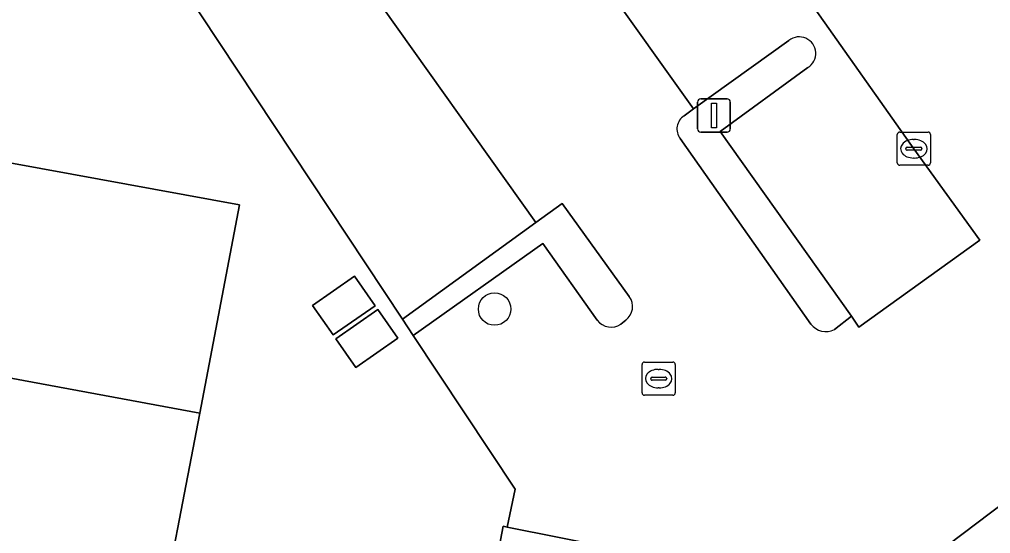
# Model space of a CAD drawing. Extents: x 161838 to 162344, y 381620 to 382160.
# Drawn here: x 161939.83 to 161969.12, y 381979.46 to 381994.96 of the extents above; entities that cross this region are included whole.
import ezdxf

# ---------------------------------------------------------------- set-up
doc = ezdxf.new("R2010")
doc.units = 0
for name, color, linetype in [('IMGEO_Boom', 7, 'Continuous'), ('IMGEO_Erf', 7, 'Continuous'), ('IMGEO_Kolk', 7, 'Continuous'), ('IMGEO_Lichtmast', 7, 'Continuous'), ('IMGEO_Muur', 7, 'Continuous'), ('IMGEO_Pand', 7, 'Continuous'), ('IMGEO_Parkeervlak_open', 7, 'Continuous'), ('IMGEO_Rijbaan_lokaal_open', 7, 'Continuous'), ('IMGEO_Verkeerseiland_open', 7, 'Continuous')]:
    doc.layers.add(name, color=color, linetype=linetype)

msp = doc.modelspace()

# ---------------------------------------------------------------- linework, layer by layer
at = {"layer": 'IMGEO_Boom'}
msp.add_circle((161954.164, 381986.229), 0.489, dxfattribs=at)
at = {"layer": 'IMGEO_Erf'}
for points in [[(161954.258, 381978.838), (161954.425, 381979.681), (161954.548, 381979.657), (161954.783, 381980.8), (161951.711, 381985.434), (161951.388, 381985.922), (161944.748, 381995.938), (161944.352, 381996.535), (161944.85, 381999.147), (161945.233, 382001.161), (161945.372, 382001.889), (161942.568, 382002.4), (161940.382, 382002.901), (161940.418, 382003.1), (161923.584, 382006.197)], [(161938.821, 381990.763), (161946.475, 381989.37), (161945.272, 381983.095), (161943.88, 381975.836)]]:
    msp.add_lwpolyline(points, dxfattribs=at)
for points in [[(161949.297, 381985.447), (161948.675, 381986.337), (161949.937, 381987.22), (161950.559, 381986.33)], [(161949.378, 381985.332), (161950.64, 381986.215), (161951.245, 381985.35), (161949.982, 381984.468)]]:
    msp.add_lwpolyline(points, close=True, dxfattribs=at)
at = {"layer": 'IMGEO_Kolk'}
for p, q in [((161966.308, 381990.635), (161966.308, 381991.487)), ((161966.383, 381991.561), (161967.235, 381991.561)), ((161967.309, 381991.487), (161967.309, 381990.635)), ((161966.61, 381991.104), (161967.008, 381991.104)), ((161966.796, 381991.341), (161966.821, 381991.341)), ((161966.567, 381991.055), (161966.567, 381991.067)), ((161967.005, 381991.018), (161966.607, 381991.018)), ((161967.051, 381991.067), (161967.051, 381991.055)), ((161967.235, 381990.561), (161966.383, 381990.561)), ((161966.819, 381990.781), (161966.794, 381990.781)), ((161958.612, 381983.706), (161958.612, 381984.558)), ((161958.687, 381984.632), (161959.539, 381984.632)), ((161959.1, 381984.412), (161959.125, 381984.412)), ((161959.613, 381984.558), (161959.613, 381983.706)), ((161958.871, 381984.126), (161958.871, 381984.138)), ((161959.309, 381984.089), (161958.911, 381984.089)), ((161958.914, 381984.175), (161959.312, 381984.175)), ((161959.355, 381984.138), (161959.355, 381984.126)), ((161959.123, 381983.852), (161959.098, 381983.852)), ((161959.539, 381983.632), (161958.687, 381983.632))]:
    msp.add_line(p, q, dxfattribs=at)
for points in [[(161966.308, 381990.635), (161966.308, 381991.487)], [(161966.383, 381991.561), (161967.235, 381991.561)], [(161967.309, 381991.487), (161967.309, 381990.635)], [(161967.235, 381990.561), (161966.383, 381990.561)], [(161958.612, 381983.706), (161958.612, 381984.558)], [(161958.687, 381984.632), (161959.539, 381984.632)], [(161959.613, 381984.558), (161959.613, 381983.706)], [(161959.539, 381983.632), (161958.687, 381983.632)]]:
    msp.add_lwpolyline(points, dxfattribs=at)
for centre, radius, start, end in [((161966.385, 381991.485), 0.0765, 91.552, 178.448), ((161966.385, 381991.485), 0.0765, 91.552, 178.448), ((161967.233, 381991.485), 0.0765, 1.552, 88.448), ((161967.233, 381991.485), 0.0765, 1.552, 88.448), ((161966.607, 381991.064), 0.0403, 85.8775, 175.7526), ((161967.012, 381991.066), 0.0386, 1.7309, 96.639), ((161966.604, 381991.054), 0.0366, 178.938, 274.7102), ((161967.008, 381991.061), 0.043, 264.8664, 352.4533), ((161966.385, 381990.637), 0.0765, 181.552, 268.448), ((161966.385, 381990.637), 0.0765, 181.552, 268.448), ((161967.233, 381990.637), 0.0765, 271.552, 358.448), ((161967.233, 381990.637), 0.0765, 271.552, 358.448), ((161958.689, 381984.556), 0.0765, 91.552, 178.448), ((161958.689, 381984.556), 0.0765, 91.552, 178.448), ((161959.537, 381984.556), 0.0765, 1.552, 88.448), ((161959.537, 381984.556), 0.0765, 1.552, 88.448), ((161958.911, 381984.135), 0.0403, 85.8775, 175.7526), ((161958.908, 381984.125), 0.0366, 178.938, 274.7102), ((161959.312, 381984.132), 0.043, 264.8664, 352.4533), ((161959.316, 381984.137), 0.0386, 1.7309, 96.639), ((161958.689, 381983.708), 0.0765, 181.552, 268.448), ((161958.689, 381983.708), 0.0765, 181.552, 268.448), ((161959.537, 381983.708), 0.0765, 271.552, 358.448), ((161959.537, 381983.708), 0.0765, 271.552, 358.448)]:
    msp.add_arc(centre, radius, start, end, dxfattribs=at)
for centre, major_axis, ratio, start_param, end_param in [((161966.795, 381991.061), (-0.387, 0.002), 0.722429, 4.712389, 7.853982), ((161966.82, 381991.061), (-0.39, 0.002), 0.717154, 1.570796, 4.712389), ((161959.099, 381984.132), (-0.387, 0.002), 0.722429, 4.712389, 7.853982), ((161959.124, 381984.132), (-0.39, 0.002), 0.717154, 1.570796, 4.712389)]:
    msp.add_ellipse(centre, major_axis=major_axis, ratio=ratio, start_param=start_param, end_param=end_param, dxfattribs=at)
at = {"layer": 'IMGEO_Lichtmast'}
for p, q in [((161960.383, 381992.563), (161961.173, 381992.563)), ((161961.173, 381992.563), (161960.383, 381992.563)), ((161960.283, 381991.663), (161960.283, 381992.463)), ((161960.283, 381992.463), (161960.283, 381991.663)), ((161961.273, 381992.463), (161961.273, 381991.663)), ((161961.273, 381991.663), (161961.273, 381992.463)), ((161961.173, 381991.563), (161960.383, 381991.563)), ((161960.383, 381991.563), (161961.173, 381991.563))]:
    msp.add_line(p, q, dxfattribs=at)
msp.add_lwpolyline([(161960.703, 381992.438), (161960.853, 381992.438), (161960.853, 381991.688), (161960.703, 381991.688), (161960.703, 381992.438)], dxfattribs=at)
for centre, start, end in [((161960.383, 381992.463), 90, 180), ((161960.383, 381992.463), 90, 180), ((161961.173, 381992.463), 0, 90), ((161961.173, 381992.463), 360, 90), ((161960.383, 381991.663), 180, 270), ((161960.383, 381991.663), 180, 270), ((161961.173, 381991.663), 270, 0), ((161961.173, 381991.663), 270, 0)]:
    msp.add_arc(centre, 0.1, start, end, dxfattribs=at)
at = {"layer": 'IMGEO_Muur'}
for points in [[(161944.748, 381995.938), (161951.388, 381985.922)], [(161951.388, 381985.922), (161951.711, 381985.434)], [(161951.711, 381985.434), (161954.783, 381980.8), (161954.548, 381979.657)]]:
    msp.add_lwpolyline(points, dxfattribs=at)
at = {"layer": 'IMGEO_Pand'}
for points in [[(161919.709, 381987.825), (161945.272, 381983.095), (161946.475, 381989.37), (161938.821, 381990.763), (161934.782, 381991.498), (161929.872, 381992.391), (161920.892, 381994.025), (161920.767, 381993.368), (161920.129, 381992.628), (161919.955, 381991.719), (161920.276, 381990.799)], [(161919.709, 381987.825), (161919.142, 381984.851), (161918.692, 381984.545), (161918.461, 381983.334), (161918.749, 381982.507), (161918.393, 381980.636), (161927.19, 381979.035), (161932.143, 381978.085), (161943.88, 381975.836), (161945.272, 381983.095)], [(161950.559, 381986.33), (161949.937, 381987.22), (161948.675, 381986.337), (161949.297, 381985.447)], [(161949.378, 381985.332), (161949.982, 381984.468), (161951.245, 381985.35), (161950.64, 381986.215)], [(161969.575, 381980.431), (161966.982, 381978.474), (161970.629, 381973.644), (161973.222, 381975.601)], [(161957.629, 381979.046), (161954.548, 381979.657), (161954.425, 381979.681), (161954.258, 381978.838), (161953.454, 381974.777), (161953.266, 381973.829), (161956.47, 381973.194)]]:
    msp.add_lwpolyline(points, close=True, dxfattribs=at)
at = {"layer": 'IMGEO_Parkeervlak_open'}
for points in [[(161963.61, 381993.508), (161960.968, 381991.576), (161964.923, 381986.014), (161965.15, 381985.684), (161968.8, 381988.304), (161966.81, 381991.062), (161960.495, 382000), (161959.531, 382001.364), (161953.016, 382010.449), (161949.468, 382015.472)], [(161956.129, 382004.119), (161953.2, 382002.024), (161954.643, 382000), (161960.159, 381992.266), (161963.042, 381994.327)]]:
    msp.add_lwpolyline(points, dxfattribs=at)
msp.add_lwpolyline([(161951.388, 381985.922), (161955.405, 381988.834), (161950.306, 381995.998), (161948.456, 381998.633), (161944.748, 381995.938)], close=True, dxfattribs=at)
msp.add_arc((161963.349, 381993.933), 0.499, 301.5344, 127.9504, dxfattribs=at)
at = {"layer": 'IMGEO_Rijbaan_lokaal_open'}
for points in [[(161952.514, 382021.226), (161950.505, 382022.622), (161947.808, 382024.671), (161946.249, 382024.993), (161944.619, 382025.33), (161944.055, 382022.425), (161944.031, 382022.305), (161943.497, 382019.556), (161944.959, 382019.279), (161945.173, 382019.231), (161949.468, 382015.472), (161953.016, 382010.449), (161959.531, 382001.364), (161960.495, 382000), (161966.81, 381991.062), (161968.8, 381988.304), (161965.15, 381985.684), (161964.923, 381986.014), (161964.411, 381985.613)], [(161959.876, 381992.057), (161960.159, 381992.266), (161954.643, 382000), (161953.2, 382002.024), (161952.728, 382001.682), (161950.371, 382000), (161948.964, 381998.995), (161948.456, 381998.633), (161950.306, 381995.998), (161955.405, 381988.834), (161956.206, 381989.412), (161958.226, 381986.607)], [(161963.701, 381985.773), (161959.756, 381991.366)], [(161957.262, 381985.891), (161955.622, 381988.207), (161951.711, 381985.434), (161954.783, 381980.8), (161954.548, 381979.657), (161957.629, 381979.046)], [(161958.12, 381985.891), (161957.972, 381985.772)], [(161966.982, 381978.474), (161969.575, 381980.431)]]:
    msp.add_lwpolyline(points, dxfattribs=at)
for centre, radius, start, end in [((161960.152, 381991.653), 0.489, 124.3258, 215.9706), ((161957.814, 381986.302), 0.512, 306.6541, 36.5035), ((161957.682, 381986.217), 0.532, 217.8695, 303.1012), ((161964.152, 381986.117), 0.567, 217.3644, 297.2364)]:
    msp.add_arc(centre, radius, start, end, dxfattribs=at)
at = {"layer": 'IMGEO_Verkeerseiland_open'}
for points in [[(161963.042, 381994.327), (161960.159, 381992.266), (161959.876, 381992.057)], [(161964.411, 381985.613), (161964.923, 381986.014), (161960.968, 381991.576), (161963.61, 381993.508)], [(161959.756, 381991.366), (161963.701, 381985.773)], [(161958.226, 381986.607), (161956.206, 381989.412), (161955.405, 381988.834), (161951.388, 381985.922), (161951.711, 381985.434), (161955.622, 381988.207), (161957.262, 381985.891)], [(161957.972, 381985.772), (161958.12, 381985.891)]]:
    msp.add_lwpolyline(points, dxfattribs=at)
for centre, radius, start, end in [((161963.349, 381993.933), 0.499, 301.5344, 127.9504), ((161960.152, 381991.653), 0.489, 124.3258, 215.9706), ((161957.814, 381986.302), 0.512, 306.6541, 36.5035), ((161957.682, 381986.217), 0.532, 217.8695, 303.1012), ((161964.152, 381986.117), 0.567, 217.3644, 297.2364)]:
    msp.add_arc(centre, radius, start, end, dxfattribs=at)

doc.saveas('drawing.dxf')
